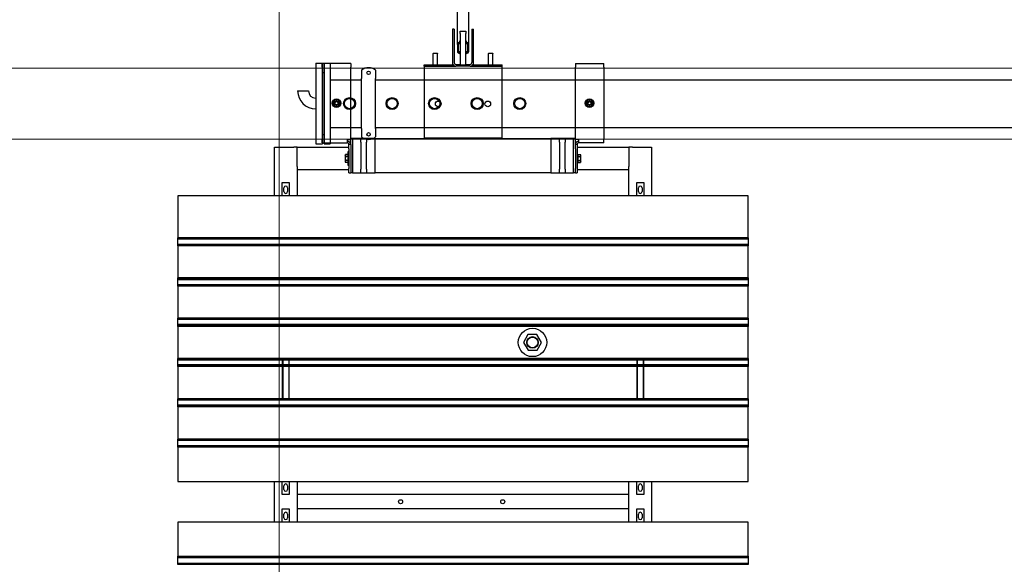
# Model space of a CAD drawing. Extents: x -89225 to 110569, y 13360 to 87647.
# Tile 276 of 478: x 29221 to 32692, y 75839 to 77759. Entities that reach past the tile are written whole.
import ezdxf

# ---------------------------------------------------------------- set-up
doc = ezdxf.new("R2010")
doc.units = 0
doc.layers.add('Beluchtingstank', color=253, linetype='Continuous')
doc.layers.add('Iv-Lines 035', color=4, linetype='Continuous')

# ---------------------------------------------------------------- blocks, each defined once
blk = doc.blocks.new('Leidingwerk beluchtingsinstallatie')
for p, q in [((1277585.9, -926627.9), (1277585.9, -926912.9)), ((1277585.9, -926627.9), (1277609.9, -926627.9)), ((1277609.9, -926627.9), (1277609.9, -926912.9)), ((1277614.9, -926627.9), (1277614.9, -926912.9)), ((1277614.9, -926627.9), (1277636.9, -926627.9)), ((1277636.9, -926627.9), (1277636.9, -926912.9)), ((1277746.9, -926652.6), (1277746.9, -926677)), ((1277796.9, -926652.6), (1277796.9, -926677)), ((1277609.9, -926661.4), (1277614.9, -926661.4)), ((1277636.9, -926686.2), (1277746.9, -926686.2)), ((1277746.9, -926677), (1277746.9, -926682)), ((1277746.9, -926858.7), (1277746.9, -926682)), ((1277796.9, -926677), (1277796.9, -926682)), ((1277796.9, -926858.7), (1277796.9, -926682)), ((1277796.9, -926686.2), (1281591.5, -926686.2)), ((1277521.9, -926725.4), (1277559.9, -926725.4)), ((1277636.9, -926854.5), (1277746.9, -926854.5)), ((1277746.9, -926858.7), (1277746.9, -926863.7)), ((1277746.9, -926863.7), (1277746.9, -926888.1)), ((1277796.9, -926854.5), (1281591.5, -926854.5)), ((1277796.9, -926858.7), (1277796.9, -926863.7)), ((1277796.9, -926863.7), (1277796.9, -926888.1)), ((1277609.9, -926879.4), (1277614.9, -926879.4)), ((1277585.9, -926912.9), (1277609.9, -926912.9)), ((1277614.9, -926912.9), (1277636.9, -926912.9))]:
    blk.add_line(p, q)
for centre, radius in [((1277771.9, -926661.9), 6), ((1277704.9, -926770.4), 21.2), ((1277704.9, -926770.4), 21.2), ((1277704.9, -926770.4), 18), ((1277854.9, -926770.4), 21.2), ((1277854.9, -926770.4), 21.2), ((1277854.9, -926770.4), 18), ((1278004.9, -926770.4), 21.2), ((1278004.9, -926770.4), 21.2), ((1278004.9, -926770.4), 18), ((1278154.9, -926770.4), 21.2), ((1278154.9, -926770.4), 21.2), ((1278154.9, -926770.4), 18), ((1278304.9, -926770.4), 21.2), ((1278304.9, -926770.4), 21.2), ((1278304.9, -926770.4), 18), ((1277771.9, -926878.9), 6)]:
    blk.add_circle(centre, radius)
for centre, radius, start, end in [((1277771.9, -926683.9), 40, 51.3178, 128.6822), ((1277585.9, -926725.4), 64, 180, 270), ((1277585.9, -926725.4), 26, 180, 270), ((1277771.9, -926856.9), 40, 231.3178, 308.6822)]:
    blk.add_arc(centre, radius, start, end)
blk = doc.blocks.new('Beluchtingselementen Bosman')
for p, q in [((1270274.4, -860390.6), (1270274.4, -860064.4)), ((1270314.4, -860390.6), (1270314.4, -860064.4)), ((1270256.9, -860336.8), (1270256.9, -860454.8)), ((1270262.9, -860336.8), (1270256.9, -860336.8)), ((1270262.9, -860336.8), (1270262.9, -860454.8)), ((1270284.4, -860343.4), (1270304.4, -860343.4)), ((1270284.4, -860352.3), (1270284.4, -860343.4)), ((1270284.4, -860352.3), (1270284.4, -860462)), ((1270304.4, -860343.4), (1270304.4, -860352.3)), ((1270304.4, -860462), (1270304.4, -860352.3)), ((1270325.9, -860336.8), (1270331.9, -860336.8)), ((1270325.9, -860336.8), (1270325.9, -860454.8)), ((1270331.9, -860454.8), (1270331.9, -860336.8)), ((1270283.4, -860382.7), (1270282.4, -860382.7)), ((1270282.4, -860386.7), (1270283.4, -860386.7)), ((1270283.4, -860382.7), (1270283.4, -860378.2)), ((1270283.4, -860378.2), (1270284.4, -860378.2)), ((1270284.4, -860382.2), (1270283.4, -860382.2)), ((1270283.4, -860386.7), (1270283.4, -860382.7)), ((1270304.4, -860378.2), (1270305.4, -860378.2)), ((1270305.4, -860382.2), (1270304.4, -860382.2)), ((1270305.4, -860378.2), (1270305.4, -860382.7)), ((1270305.4, -860382.7), (1270305.4, -860386.7)), ((1270306.4, -860382.7), (1270305.4, -860382.7)), ((1270305.4, -860386.7), (1270306.4, -860386.7)), ((1270189.4, -860421.8), (1270188.9, -860422.3)), ((1270204.9, -860422.3), (1270188.9, -860422.3)), ((1270188.9, -860462.8), (1270188.9, -860422.3)), ((1270189.4, -860421.8), (1270204.4, -860421.8)), ((1270204.4, -860421.8), (1270204.9, -860422.3)), ((1270204.9, -860462.8), (1270204.9, -860422.3)), ((1270274.4, -860390.6), (1270274.4, -860414.5)), ((1270278.4, -860414.5), (1270278.4, -860390.6)), ((1270283.4, -860418.5), (1270282.4, -860418.5)), ((1270282.4, -860422.5), (1270283.4, -860422.5)), ((1270283.4, -860418.5), (1270283.4, -860414.1)), ((1270283.4, -860414.1), (1270284.4, -860414.1)), ((1270284.4, -860418.1), (1270283.4, -860418.1)), ((1270283.4, -860422.5), (1270283.4, -860418.5)), ((1270304.4, -860414.1), (1270305.4, -860414.1)), ((1270305.4, -860418.1), (1270304.4, -860418.1)), ((1270305.4, -860414.1), (1270305.4, -860418.5)), ((1270306.4, -860418.5), (1270305.4, -860418.5)), ((1270305.4, -860418.5), (1270305.4, -860422.5)), ((1270305.4, -860422.5), (1270306.4, -860422.5)), ((1270310.4, -860390.6), (1270310.4, -860414.5)), ((1270314.4, -860414.5), (1270314.4, -860390.6)), ((1270384.4, -860421.8), (1270383.9, -860422.3)), ((1270399.9, -860422.3), (1270383.9, -860422.3)), ((1270383.9, -860462.8), (1270383.9, -860422.3)), ((1270384.4, -860421.8), (1270399.4, -860421.8)), ((1270399.4, -860421.8), (1270399.9, -860422.3)), ((1270399.9, -860462.8), (1270399.9, -860422.3)), ((1269798.4, -860470.3), (1269798.4, -860458.3)), ((1269898.4, -860458.3), (1269798.4, -860458.3)), ((1269898.4, -860458.3), (1269898.4, -860470.3)), ((1270690.4, -860458.3), (1270790.4, -860458.3)), ((1270690.4, -860458.3), (1270690.4, -860470.3)), ((1270790.4, -860470.3), (1270790.4, -860458.3)), ((1269798.4, -860470.3), (1269798.4, -860725.3)), ((1269898.4, -860725.3), (1269898.4, -860470.3)), ((1270156.9, -860462.8), (1270256.9, -860462.8)), ((1270156.9, -860466.8), (1270156.9, -860462.8)), ((1270156.9, -860466.8), (1270256.9, -860466.8)), ((1270156.9, -860466.8), (1270156.9, -860478.8)), ((1270156.9, -860478.8), (1270156.9, -860719.3)), ((1270256.9, -860466.8), (1270256.9, -860462.8)), ((1270256.9, -860466.8), (1270268.9, -860466.8)), ((1270268.9, -860460.8), (1270284.4, -860460.8)), ((1270319.9, -860466.8), (1270268.9, -860466.8)), ((1270284.4, -860462), (1270304.4, -860462)), ((1270304.4, -860460.8), (1270319.9, -860460.8)), ((1270319.9, -860466.8), (1270331.9, -860466.8)), ((1270331.9, -860462.8), (1270431.9, -860462.8)), ((1270331.9, -860466.8), (1270331.9, -860462.8)), ((1270331.9, -860466.8), (1270431.9, -860466.8)), ((1270431.9, -860466.8), (1270431.9, -860462.8)), ((1270431.9, -860478.8), (1270431.9, -860466.8)), ((1270431.9, -860719.3), (1270431.9, -860478.8)), ((1270690.4, -860725.3), (1270690.4, -860470.3)), ((1270790.4, -860470.3), (1270790.4, -860725.3)), ((1269798.4, -860737.3), (1269798.4, -860725.3)), ((1269798.4, -860737.3), (1269886.4, -860737.3)), ((1269886.4, -860725.3), (1269898.4, -860725.3)), ((1269886.4, -860725.3), (1269886.4, -860737.3)), ((1269904.4, -860722.8), (1269898.4, -860722.8)), ((1269898.4, -860743.3), (1269898.4, -860725.3)), ((1269934.4, -860722.8), (1269904.4, -860722.8)), ((1269904.4, -860722.8), (1269904.4, -860842.8)), ((1269934.4, -860728.2), (1269934.4, -860722.8)), ((1269954.4, -860722.8), (1269934.4, -860722.8)), ((1269934.4, -860735.2), (1269934.4, -860728.2)), ((1269934.4, -860735.2), (1269934.4, -860830.4)), ((1269984.4, -860722.8), (1269954.4, -860722.8)), ((1269954.4, -860722.8), (1269954.4, -860728.2)), ((1269954.4, -860728.2), (1269954.4, -860735.2)), ((1269954.4, -860830.4), (1269954.4, -860735.2)), ((1269984.4, -860722.8), (1270604.4, -860722.8)), ((1269984.4, -860842.8), (1269984.4, -860722.8)), ((1270156.9, -860719.3), (1270431.9, -860719.3)), ((1270634.4, -860722.8), (1270604.4, -860722.8)), ((1270604.4, -860722.8), (1270604.4, -860842.8)), ((1270654.4, -860722.8), (1270634.4, -860722.8)), ((1270634.4, -860728.2), (1270634.4, -860722.8)), ((1270634.4, -860735.2), (1270634.4, -860728.2)), ((1270634.4, -860735.2), (1270634.4, -860830.4)), ((1270684.4, -860722.8), (1270654.4, -860722.8)), ((1270654.4, -860722.8), (1270654.4, -860728.2)), ((1270654.4, -860728.2), (1270654.4, -860735.2)), ((1270654.4, -860830.4), (1270654.4, -860735.2)), ((1270684.4, -860842.8), (1270684.4, -860722.8)), ((1270690.4, -860722.8), (1270684.4, -860722.8)), ((1270690.4, -860743.3), (1270690.4, -860725.3)), ((1270702.4, -860725.3), (1270690.4, -860725.3)), ((1270702.4, -860737.3), (1270702.4, -860725.3)), ((1270790.4, -860737.3), (1270702.4, -860737.3)), ((1270790.4, -860737.3), (1270790.4, -860725.3)), ((1269629.4, -860924.5), (1269629.4, -860752.8)), ((1269629.4, -860752.8), (1269697.4, -860752.8)), ((1269709.4, -860752.8), (1269697.4, -860752.8)), ((1269709.4, -860752.8), (1269892.4, -860752.8)), ((1269709.4, -860820.8), (1269709.4, -860752.8)), ((1269889.4, -860817.8), (1269889.4, -860767.8)), ((1269892.4, -860767.8), (1269889.4, -860767.8)), ((1269892.4, -860758.3), (1269892.4, -860743.3)), ((1269898.4, -860743.3), (1269892.4, -860743.3)), ((1269892.4, -860758.3), (1269892.4, -860827.8)), ((1269898.4, -860743.3), (1269898.4, -860758.3)), ((1269898.4, -860758.3), (1269898.4, -860827.8)), ((1270696.4, -860743.3), (1270690.4, -860743.3)), ((1270690.4, -860758.3), (1270690.4, -860743.3)), ((1270690.4, -860758.3), (1270690.4, -860827.8)), ((1270696.4, -860743.3), (1270696.4, -860758.3)), ((1270696.4, -860752.8), (1270879.4, -860752.8)), ((1270696.4, -860758.3), (1270696.4, -860827.8)), ((1270891.4, -860752.8), (1270879.4, -860752.8)), ((1270879.4, -860752.8), (1270879.4, -860820.8)), ((1270891.4, -860752.8), (1270959.4, -860752.8)), ((1270959.4, -860752.8), (1270959.4, -860924.5)), ((1269879.4, -860780.8), (1269880.5, -860778.9)), ((1269879.4, -860780.8), (1269879.4, -860782.4)), ((1269879.4, -860782.4), (1269879.4, -860792.8)), ((1269879.4, -860792.8), (1269879.4, -860803.2)), ((1269879.4, -860803.2), (1269879.4, -860804.8)), ((1269879.4, -860804.8), (1269880.5, -860806.6)), ((1269888.6, -860778.9), (1269880.5, -860778.9)), ((1269888.6, -860785.9), (1269880.5, -860785.9)), ((1269888.6, -860799.7), (1269880.5, -860799.7)), ((1269888.6, -860806.6), (1269880.5, -860806.6)), ((1269888.6, -860778.9), (1269888.6, -860785.9)), ((1269888.6, -860781.8), (1269889.4, -860781.8)), ((1269888.6, -860785.9), (1269888.6, -860799.7)), ((1269888.6, -860799.7), (1269888.6, -860806.6)), ((1269888.6, -860803.8), (1269889.4, -860803.8)), ((1270699.4, -860785.3), (1270696.4, -860785.3)), ((1270699.4, -860800.3), (1270696.4, -860800.3)), ((1270699.4, -860781.8), (1270699.4, -860803.8)), ((1270700.2, -860781.8), (1270699.4, -860781.8)), ((1270700.2, -860803.8), (1270699.4, -860803.8)), ((1270700.2, -860785.9), (1270700.2, -860778.9)), ((1270700.2, -860778.9), (1270708.3, -860778.9)), ((1270700.2, -860799.7), (1270700.2, -860785.9)), ((1270700.2, -860785.9), (1270708.3, -860785.9)), ((1270700.2, -860799.7), (1270708.3, -860799.7)), ((1270700.2, -860806.6), (1270700.2, -860799.7)), ((1270700.2, -860806.6), (1270708.3, -860806.6)), ((1270709.4, -860780.8), (1270708.3, -860778.9)), ((1270709.4, -860804.8), (1270708.3, -860806.6)), ((1270709.4, -860782.4), (1270709.4, -860780.8)), ((1270709.4, -860792.8), (1270709.4, -860782.4)), ((1270709.4, -860803.2), (1270709.4, -860792.8)), ((1270709.4, -860804.8), (1270709.4, -860803.2)), ((1269709.4, -860820.8), (1269709.4, -860832.8)), ((1269709.4, -860832.8), (1269709.4, -860924.5)), ((1269892.4, -860832.8), (1269709.4, -860832.8)), ((1269892.4, -860817.8), (1269889.4, -860817.8)), ((1269892.4, -860842.8), (1269892.4, -860827.8)), ((1269898.4, -860827.8), (1269898.4, -860842.8)), ((1269934.4, -860837.4), (1269934.4, -860830.4)), ((1269934.4, -860842.8), (1269934.4, -860837.4)), ((1269954.4, -860830.4), (1269954.4, -860837.4)), ((1269954.4, -860837.4), (1269954.4, -860842.8)), ((1270634.4, -860837.4), (1270634.4, -860830.4)), ((1270634.4, -860842.8), (1270634.4, -860837.4)), ((1270654.4, -860830.4), (1270654.4, -860837.4)), ((1270654.4, -860837.4), (1270654.4, -860842.8)), ((1270690.4, -860842.8), (1270690.4, -860827.8)), ((1270696.4, -860827.8), (1270696.4, -860842.8)), ((1270879.4, -860832.8), (1270696.4, -860832.8)), ((1270879.4, -860832.8), (1270879.4, -860820.8)), ((1270879.4, -860924.5), (1270879.4, -860832.8)), ((1269892.4, -860842.8), (1269898.4, -860842.8)), ((1269904.4, -860842.8), (1269898.4, -860842.8)), ((1269904.4, -860842.8), (1269934.4, -860842.8)), ((1269934.4, -860842.8), (1269954.4, -860842.8)), ((1269954.4, -860842.8), (1269984.4, -860842.8)), ((1270604.4, -860842.8), (1269984.4, -860842.8)), ((1270604.4, -860842.8), (1270634.4, -860842.8)), ((1270634.4, -860842.8), (1270654.4, -860842.8)), ((1270654.4, -860842.8), (1270684.4, -860842.8)), ((1270690.4, -860842.8), (1270684.4, -860842.8)), ((1270690.4, -860842.8), (1270696.4, -860842.8)), ((1269656.9, -860924.5), (1269656.9, -860877.9)), ((1269656.9, -860877.9), (1269681.9, -860877.9)), ((1269662.9, -860909.5), (1269662.9, -860896.5)), ((1269675.9, -860896.5), (1269675.9, -860909.5)), ((1269681.9, -860877.9), (1269681.9, -860924.5)), ((1270906.9, -860924.5), (1270906.9, -860877.9)), ((1270906.9, -860877.9), (1270931.9, -860877.9)), ((1270912.9, -860909.5), (1270912.9, -860896.5)), ((1270925.9, -860896.5), (1270925.9, -860909.5)), ((1270931.9, -860877.9), (1270931.9, -860924.5)), ((1271299.4, -860924.5), (1269289.4, -860924.5)), ((1269289.4, -860924.5), (1269289.4, -861072)), ((1271299.4, -861072), (1271299.4, -860924.5)), ((1269289.4, -861072.7), (1269289.4, -861072)), ((1269289.4, -861075.5), (1269289.4, -861072.7)), ((1271299.4, -861072.7), (1269289.4, -861072.7)), ((1269289.4, -861075.5), (1269289.4, -861076.7)), ((1269289.4, -861078.3), (1269289.4, -861076.7)), ((1271299.4, -861076.7), (1269289.4, -861076.7)), ((1269289.4, -861094.3), (1269289.4, -861078.3)), ((1271299.4, -861072), (1271299.4, -861072.7)), ((1271299.4, -861072.7), (1271299.4, -861075.5)), ((1271299.4, -861076.7), (1271299.4, -861075.5)), ((1271299.4, -861076.7), (1271299.4, -861078.3)), ((1271299.4, -861078.3), (1271299.4, -861094.3)), ((1269289.4, -861095.8), (1269289.4, -861094.3)), ((1269289.4, -861095.8), (1269289.4, -861097.1)), ((1271299.4, -861095.8), (1269289.4, -861095.8)), ((1269289.4, -861099.9), (1269289.4, -861097.1)), ((1271299.4, -861097.1), (1269289.4, -861097.1)), ((1269289.4, -861100.6), (1269289.4, -861099.9)), ((1271299.4, -861099.9), (1269289.4, -861099.9)), ((1269289.4, -861100.6), (1269289.4, -861214)), ((1271299.4, -861100.6), (1269289.4, -861100.6)), ((1271299.4, -861094.3), (1271299.4, -861095.8)), ((1271299.4, -861097.1), (1271299.4, -861095.8)), ((1271299.4, -861097.1), (1271299.4, -861099.9)), ((1271299.4, -861099.9), (1271299.4, -861100.6)), ((1271299.4, -861214), (1271299.4, -861100.6)), ((1269289.4, -861214.7), (1269289.4, -861214)), ((1271299.4, -861214), (1269289.4, -861214)), ((1269289.4, -861217.5), (1269289.4, -861214.7)), ((1271299.4, -861214.7), (1269289.4, -861214.7)), ((1269289.4, -861217.5), (1269289.4, -861218.7)), ((1271299.4, -861217.5), (1269289.4, -861217.5)), ((1269289.4, -861220.3), (1269289.4, -861218.7)), ((1271299.4, -861218.7), (1269289.4, -861218.7)), ((1269289.4, -861236.3), (1269289.4, -861220.3)), ((1271299.4, -861220.3), (1269289.4, -861220.3)), ((1271299.4, -861214), (1271299.4, -861214.7)), ((1271299.4, -861214.7), (1271299.4, -861217.5)), ((1271299.4, -861218.7), (1271299.4, -861217.5)), ((1271299.4, -861218.7), (1271299.4, -861220.3)), ((1271299.4, -861220.3), (1271299.4, -861236.3)), ((1269289.4, -861237.8), (1269289.4, -861236.3)), ((1269289.4, -861237.8), (1269289.4, -861239.1)), ((1271299.4, -861237.8), (1269289.4, -861237.8)), ((1269289.4, -861241.9), (1269289.4, -861239.1)), ((1269289.4, -861242.6), (1269289.4, -861241.9)), ((1271299.4, -861241.9), (1269289.4, -861241.9)), ((1269289.4, -861242.6), (1269289.4, -861356)), ((1271299.4, -861242.6), (1269289.4, -861242.6)), ((1271299.4, -861236.3), (1271299.4, -861237.8)), ((1271299.4, -861239.1), (1271299.4, -861237.8)), ((1271299.4, -861239.1), (1271299.4, -861241.9)), ((1271299.4, -861241.9), (1271299.4, -861242.6)), ((1271299.4, -861356), (1271299.4, -861242.6)), ((1269289.4, -861356.7), (1269289.4, -861356)), ((1271299.4, -861356), (1269289.4, -861356)), ((1269289.4, -861359.5), (1269289.4, -861356.7)), ((1271299.4, -861356.7), (1269289.4, -861356.7)), ((1269289.4, -861359.5), (1269289.4, -861360.7)), ((1269289.4, -861362.3), (1269289.4, -861360.7)), ((1271299.4, -861360.7), (1269289.4, -861360.7)), ((1271299.4, -861356), (1271299.4, -861356.7)), ((1271299.4, -861356.7), (1271299.4, -861359.5)), ((1271299.4, -861360.7), (1271299.4, -861359.5)), ((1271299.4, -861360.7), (1271299.4, -861362.3)), ((1269289.4, -861378.3), (1269289.4, -861362.3)), ((1269289.4, -861379.8), (1269289.4, -861378.3)), ((1271299.4, -861378.3), (1269289.4, -861378.3)), ((1269289.4, -861379.8), (1269289.4, -861381.1)), ((1271299.4, -861379.8), (1269289.4, -861379.8)), ((1269289.4, -861383.9), (1269289.4, -861381.1)), ((1269289.4, -861384.6), (1269289.4, -861383.9)), ((1271299.4, -861383.9), (1269289.4, -861383.9)), ((1269289.4, -861384.6), (1269289.4, -861498)), ((1271299.4, -861384.6), (1269289.4, -861384.6)), ((1271299.4, -861362.3), (1271299.4, -861378.3)), ((1271299.4, -861378.3), (1271299.4, -861379.8)), ((1271299.4, -861381.1), (1271299.4, -861379.8)), ((1271299.4, -861381.1), (1271299.4, -861383.9)), ((1271299.4, -861383.9), (1271299.4, -861384.6)), ((1271299.4, -861498), (1271299.4, -861384.6)), ((1270523.4, -861413.8), (1270507.6, -861441.4)), ((1270555.2, -861413.7), (1270523.4, -861413.8)), ((1270571.2, -861441.2), (1270555.2, -861413.7)), ((1270507.6, -861441.4), (1270523.6, -861468.9)), ((1270555.4, -861468.8), (1270571.2, -861441.2)), ((1269289.4, -861498.7), (1269289.4, -861498)), ((1271299.4, -861498), (1269289.4, -861498)), ((1269289.4, -861501.5), (1269289.4, -861498.7)), ((1271299.4, -861498.7), (1269289.4, -861498.7)), ((1270523.6, -861468.9), (1270555.4, -861468.8)), ((1271299.4, -861498), (1271299.4, -861498.7)), ((1271299.4, -861498.7), (1271299.4, -861501.5)), ((1269289.4, -861501.5), (1269289.4, -861502.7)), ((1269289.4, -861504.3), (1269289.4, -861502.7)), ((1271299.4, -861502.7), (1269289.4, -861502.7)), ((1269289.4, -861520.3), (1269289.4, -861504.3)), ((1271299.4, -861504.3), (1269289.4, -861504.3)), ((1269289.4, -861521.8), (1269289.4, -861520.3)), ((1271299.4, -861520.3), (1269289.4, -861520.3)), ((1269289.4, -861521.8), (1269289.4, -861523.1)), ((1271299.4, -861521.8), (1269289.4, -861521.8)), ((1269289.4, -861525.9), (1269289.4, -861523.1)), ((1269289.4, -861526.6), (1269289.4, -861525.9)), ((1271299.4, -861525.9), (1269289.4, -861525.9)), ((1269289.4, -861526.6), (1269289.4, -861640)), ((1271299.4, -861526.6), (1269289.4, -861526.6)), ((1269656.9, -861504.3), (1269656.9, -861520.3)), ((1269656.9, -861526.6), (1269656.9, -861640)), ((1269658.9, -861504.3), (1269658.9, -861520.3)), ((1269658.9, -861526.6), (1269658.9, -861640)), ((1269679.9, -861504.3), (1269679.9, -861520.3)), ((1269679.9, -861526.6), (1269679.9, -861640)), ((1269681.9, -861520.3), (1269681.9, -861504.3)), ((1269681.9, -861640), (1269681.9, -861526.6)), ((1270906.9, -861504.3), (1270906.9, -861520.3)), ((1270906.9, -861526.6), (1270906.9, -861640)), ((1270908.9, -861504.3), (1270908.9, -861520.3)), ((1270908.9, -861526.6), (1270908.9, -861640)), ((1270929.9, -861504.3), (1270929.9, -861520.3)), ((1270929.9, -861526.6), (1270929.9, -861640)), ((1270931.9, -861520.3), (1270931.9, -861504.3)), ((1270931.9, -861640), (1270931.9, -861526.6)), ((1271299.4, -861502.7), (1271299.4, -861501.5)), ((1271299.4, -861502.7), (1271299.4, -861504.3)), ((1271299.4, -861504.3), (1271299.4, -861520.3)), ((1271299.4, -861520.3), (1271299.4, -861521.8)), ((1271299.4, -861523.1), (1271299.4, -861521.8)), ((1271299.4, -861523.1), (1271299.4, -861525.9)), ((1271299.4, -861525.9), (1271299.4, -861526.6)), ((1271299.4, -861640), (1271299.4, -861526.6)), ((1269289.4, -861640.7), (1269289.4, -861640)), ((1271299.4, -861640), (1269289.4, -861640)), ((1269289.4, -861643.5), (1269289.4, -861640.7)), ((1271299.4, -861640.7), (1269289.4, -861640.7)), ((1269289.4, -861643.5), (1269289.4, -861644.7)), ((1271299.4, -861643.5), (1269289.4, -861643.5)), ((1269289.4, -861646.3), (1269289.4, -861644.7)), ((1271299.4, -861644.7), (1269289.4, -861644.7)), ((1269289.4, -861662.3), (1269289.4, -861646.3)), ((1269289.4, -861663.8), (1269289.4, -861662.3)), ((1271299.4, -861662.3), (1269289.4, -861662.3)), ((1269289.4, -861663.8), (1269289.4, -861665.1)), ((1271299.4, -861663.8), (1269289.4, -861663.8)), ((1269289.4, -861667.9), (1269289.4, -861665.1)), ((1269289.4, -861668.6), (1269289.4, -861667.9)), ((1271299.4, -861667.9), (1269289.4, -861667.9)), ((1269289.4, -861668.6), (1269289.4, -861782)), ((1271299.4, -861668.6), (1269289.4, -861668.6)), ((1271299.4, -861640), (1271299.4, -861640.7)), ((1271299.4, -861640.7), (1271299.4, -861643.5)), ((1271299.4, -861644.7), (1271299.4, -861643.5)), ((1271299.4, -861644.7), (1271299.4, -861646.3)), ((1271299.4, -861646.3), (1271299.4, -861662.3)), ((1271299.4, -861662.3), (1271299.4, -861663.8)), ((1271299.4, -861665.1), (1271299.4, -861663.8)), ((1271299.4, -861665.1), (1271299.4, -861667.9)), ((1271299.4, -861667.9), (1271299.4, -861668.6)), ((1271299.4, -861782), (1271299.4, -861668.6)), ((1269289.4, -861782.7), (1269289.4, -861782)), ((1271299.4, -861782), (1269289.4, -861782)), ((1269289.4, -861785.5), (1269289.4, -861782.7)), ((1271299.4, -861782.7), (1269289.4, -861782.7)), ((1269289.4, -861785.5), (1269289.4, -861786.7)), ((1269289.4, -861788.3), (1269289.4, -861786.7)), ((1271299.4, -861786.7), (1269289.4, -861786.7)), ((1269289.4, -861804.3), (1269289.4, -861788.3)), ((1269289.4, -861805.8), (1269289.4, -861804.3)), ((1269289.4, -861805.8), (1269289.4, -861807.1)), ((1271299.4, -861805.8), (1269289.4, -861805.8)), ((1269289.4, -861809.9), (1269289.4, -861807.1)), ((1269289.4, -861810.6), (1269289.4, -861809.9)), ((1271299.4, -861809.9), (1269289.4, -861809.9)), ((1269289.4, -861810.6), (1269289.4, -861931.3)), ((1271299.4, -861810.6), (1269289.4, -861810.6)), ((1271299.4, -861782), (1271299.4, -861782.7)), ((1271299.4, -861782.7), (1271299.4, -861785.5)), ((1271299.4, -861786.7), (1271299.4, -861785.5)), ((1271299.4, -861786.7), (1271299.4, -861788.3)), ((1271299.4, -861788.3), (1271299.4, -861804.3)), ((1271299.4, -861804.3), (1271299.4, -861805.8)), ((1271299.4, -861807.1), (1271299.4, -861805.8)), ((1271299.4, -861807.1), (1271299.4, -861809.9)), ((1271299.4, -861809.9), (1271299.4, -861810.6)), ((1271299.4, -861931.3), (1271299.4, -861810.6)), ((1269289.4, -861931.3), (1271299.4, -861931.3)), ((1269629.4, -862074.5), (1269629.4, -861931.3)), ((1269656.9, -861977.9), (1269656.9, -861931.3)), ((1269662.9, -861959.3), (1269662.9, -861946.3)), ((1269675.9, -861946.3), (1269675.9, -861959.3)), ((1269681.9, -861931.3), (1269681.9, -861977.9)), ((1269709.4, -861931.3), (1269709.4, -862074.5)), ((1270879.4, -862074.5), (1270879.4, -861931.3)), ((1270906.9, -861977.9), (1270906.9, -861931.3)), ((1270912.9, -861959.3), (1270912.9, -861946.3)), ((1270925.9, -861946.3), (1270925.9, -861959.3)), ((1270931.9, -861931.3), (1270931.9, -861977.9)), ((1270959.4, -861931.3), (1270959.4, -862074.5)), ((1269681.9, -861977.9), (1269656.9, -861977.9)), ((1270879.4, -861977.8), (1269709.4, -861977.8)), ((1269709.4, -861977.8), (1269709.4, -862021.8)), ((1270879.4, -862021.8), (1270879.4, -861977.8)), ((1270931.9, -861977.9), (1270906.9, -861977.9)), ((1269656.9, -862074.5), (1269656.9, -862027.9)), ((1269656.9, -862027.9), (1269681.9, -862027.9)), ((1269662.9, -862059.5), (1269662.9, -862046.5)), ((1269675.9, -862046.5), (1269675.9, -862059.5)), ((1269681.9, -862027.9), (1269681.9, -862074.5)), ((1270879.4, -862027.8), (1269709.4, -862027.8)), ((1270906.9, -862074.5), (1270906.9, -862027.9)), ((1270906.9, -862027.9), (1270931.9, -862027.9)), ((1270912.9, -862059.5), (1270912.9, -862046.5)), ((1270925.9, -862046.5), (1270925.9, -862059.5)), ((1270931.9, -862027.9), (1270931.9, -862074.5)), ((1271299.4, -862074.5), (1269289.4, -862074.5)), ((1269289.4, -862074.5), (1269289.4, -862195.2)), ((1271299.4, -862195.2), (1271299.4, -862074.5)), ((1269289.4, -862195.9), (1269289.4, -862195.2)), ((1269289.4, -862195.2), (1271299.4, -862195.2)), ((1271299.4, -862195.2), (1271299.4, -862195.9)), ((1269289.4, -862198.7), (1269289.4, -862195.9)), ((1269289.4, -862195.9), (1271299.4, -862195.9)), ((1269289.4, -862198.7), (1269289.4, -862199.9)), ((1269289.4, -862201.5), (1269289.4, -862199.9)), ((1269289.4, -862199.9), (1271299.4, -862199.9)), ((1269289.4, -862217.5), (1269289.4, -862201.5)), ((1269289.4, -862219), (1269289.4, -862217.5)), ((1269289.4, -862219), (1269289.4, -862220.3)), ((1269289.4, -862219), (1271299.4, -862219)), ((1269289.4, -862223.1), (1269289.4, -862220.3)), ((1269289.4, -862223.8), (1269289.4, -862223.1)), ((1269289.4, -862223.1), (1271299.4, -862223.1)), ((1271299.4, -862195.9), (1271299.4, -862198.7)), ((1271299.4, -862199.9), (1271299.4, -862198.7)), ((1271299.4, -862199.9), (1271299.4, -862201.5)), ((1271299.4, -862201.5), (1271299.4, -862217.5)), ((1271299.4, -862217.5), (1271299.4, -862219)), ((1271299.4, -862220.3), (1271299.4, -862219)), ((1271299.4, -862220.3), (1271299.4, -862223.1)), ((1271299.4, -862223.1), (1271299.4, -862223.8))]:
    blk.add_line(p, q)
for centre, radius in [((1269848.4, -860597.8), 15), ((1269848.4, -860597.8), 8), ((1269848.4, -860597.8), 5.9), ((1270206.9, -860600.3), 10), ((1270381.9, -860600.3), 10), ((1270740.4, -860597.8), 15), ((1270740.4, -860597.8), 8), ((1270740.4, -860597.8), 5.9), ((1270539.4, -861441.3), 50), ((1270539.4, -861441.3), 20.5), ((1270539.4, -861441.3), 19), ((1270074.4, -862002.8), 7), ((1270434.4, -862002.8), 7)]:
    blk.add_circle(centre, radius)
for centre, radius, start, end in [((1270268.9, -860454.8), 12, 180, 270), ((1270268.9, -860454.8), 6, 180, 270), ((1270319.9, -860454.8), 6, 270, 0), ((1270319.9, -860454.8), 12, 270, 0), ((1269848.4, -860597.8), 13.4, 176.2081, 183.7919), ((1269848.4, -860597.8), 12, 150, 210), ((1269848.4, -860597.8), 12, 90, 150), ((1269848.4, -860597.8), 13.4, 116.2081, 123.7919), ((1269848.4, -860597.8), 6.9, 150.4082, 209.5918), ((1269848.4, -860597.8), 6.9, 149.5918, 150.4082), ((1269848.4, -860597.8), 6.9, 90.4082, 149.5918), ((1269848.4, -860597.8), 12, 30, 90), ((1269848.4, -860597.8), 6.9, 89.5918, 90.4082), ((1269848.4, -860597.8), 6.9, 30.4082, 89.5918), ((1269848.4, -860597.8), 13.4, 56.2081, 63.7919), ((1269848.4, -860597.8), 6.9, 29.5918, 30.4082), ((1269848.4, -860597.8), 6.9, 330.4082, 29.5918), ((1269848.4, -860597.8), 12, 330, 30), ((1269848.4, -860597.8), 13.4, 356.2081, 3.7919), ((1270740.4, -860597.8), 13.4, 176.2081, 183.7919), ((1270740.4, -860597.8), 12, 150, 210), ((1270740.4, -860597.8), 12, 90, 150), ((1270740.4, -860597.8), 13.4, 116.2081, 123.7919), ((1270740.4, -860597.8), 6.9, 150.4082, 209.5918), ((1270740.4, -860597.8), 6.9, 149.5918, 150.4082), ((1270740.4, -860597.8), 6.9, 90.4082, 149.5918), ((1270740.4, -860597.8), 12, 30, 90), ((1270740.4, -860597.8), 6.9, 89.5918, 90.4082), ((1270740.4, -860597.8), 6.9, 30.4082, 89.5918), ((1270740.4, -860597.8), 13.4, 56.2081, 63.7919), ((1270740.4, -860597.8), 6.9, 29.5918, 30.4082), ((1270740.4, -860597.8), 6.9, 330.4082, 29.5918), ((1270740.4, -860597.8), 12, 330, 30), ((1270740.4, -860597.8), 13.4, 356.2081, 3.7919), ((1269848.4, -860597.8), 12, 210, 270), ((1269848.4, -860597.8), 13.4, 236.2081, 243.7919), ((1269848.4, -860597.8), 6.9, 209.5918, 210.4082), ((1269848.4, -860597.8), 6.9, 210.4082, 269.5918), ((1269848.4, -860597.8), 12, 270, 330), ((1269848.4, -860597.8), 6.9, 269.5918, 270.4082), ((1269848.4, -860597.8), 6.9, 270.4082, 329.5918), ((1269848.4, -860597.8), 13.4, 296.2081, 303.7919), ((1269848.4, -860597.8), 6.9, 329.5918, 330.4082), ((1270740.4, -860597.8), 12, 210, 270), ((1270740.4, -860597.8), 13.4, 236.2081, 243.7919), ((1270740.4, -860597.8), 6.9, 209.5918, 210.4082), ((1270740.4, -860597.8), 6.9, 210.4082, 269.5918), ((1270740.4, -860597.8), 12, 270, 330), ((1270740.4, -860597.8), 6.9, 269.5918, 270.4082), ((1270740.4, -860597.8), 6.9, 270.4082, 329.5918), ((1270740.4, -860597.8), 13.4, 296.2081, 303.7919), ((1270740.4, -860597.8), 6.9, 329.5918, 330.4082), ((1269886.4, -860743.3), 12, 0, 90), ((1269886.4, -860743.3), 6, 0, 90), ((1270702.4, -860743.3), 12, 90, 180), ((1270702.4, -860743.3), 6, 90, 180), ((1269669.4, -860896.5), 6.5, 0, 180), ((1269669.4, -860909.5), 6.5, 180, 0), ((1270919.4, -860896.5), 6.5, 360, 180), ((1270919.4, -860909.5), 6.5, 180, 360), ((1269669.4, -861946.3), 6.5, 360, 180), ((1270919.4, -861946.3), 6.5, 0, 180), ((1269669.4, -861959.3), 6.5, 180, 360), ((1270919.4, -861959.3), 6.5, 180, 0), ((1269669.4, -862046.5), 6.5, 0, 180), ((1270919.4, -862046.5), 6.5, 360, 180), ((1269669.4, -862059.5), 6.5, 180, 0), ((1270919.4, -862059.5), 6.5, 180, 360)]:
    blk.add_arc(centre, radius, start, end)
for centre, major_axis, start_param, end_param in [((1270282.4, -860390.6), (-8, 0), 4.712389, 6.283185), ((1270282.4, -860390.6), (-4, 0), 4.712389, 6.283185), ((1270306.4, -860390.6), (8, 0), 0, 1.570796), ((1270306.4, -860390.6), (4, 0), 0, 1.570796), ((1270282.4, -860414.5), (-8, 0), 0, 1.570796), ((1270282.4, -860414.5), (-4, 0), 0, 1.570796), ((1270306.4, -860414.5), (4, 0), 4.712389, 6.283185), ((1270306.4, -860414.5), (8, 0), 4.712389, 6.283185)]:
    blk.add_ellipse(centre, major_axis=major_axis, ratio=0.996041, start_param=start_param, end_param=end_param)
for points, weights in [([(1269838, -860591.8), (1269836.6, -860594.2), (1269835.1, -860596.9)], [1, 1.02824688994, 1]), ([(1269841, -860586.7), (1269839.4, -860589.4), (1269838, -860591.8)], [1, 1.02824688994, 1]), ([(1269842.4, -860594.4), (1269842.4, -860597.8), (1269842.4, -860601.2)], [1, 1.15, 1]), ([(1269848.4, -860585.8), (1269845.6, -860585.8), (1269842.5, -860585.8)], [1, 1.02824688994, 1]), ([(1269848.4, -860590.9), (1269845.4, -860592.6), (1269842.5, -860594.3)], [1, 1.15, 1]), ([(1269854.3, -860585.8), (1269851.2, -860585.8), (1269848.4, -860585.8)], [1, 1.02824688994, 1]), ([(1269854.4, -860594.3), (1269851.4, -860592.6), (1269848.5, -860590.9)], [1, 1.15, 1]), ([(1269854.4, -860601.2), (1269854.4, -860597.8), (1269854.4, -860594.4)], [1, 1.15, 1]), ([(1269858.8, -860591.8), (1269857.4, -860589.4), (1269855.9, -860586.7)], [1, 1.02824688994, 1]), ([(1269861.8, -860596.9), (1269860.2, -860594.2), (1269858.8, -860591.8)], [1, 1.02824688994, 1]), ([(1270730, -860591.8), (1270728.6, -860594.2), (1270727.1, -860596.9)], [1, 1.02824688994, 1]), ([(1270733, -860586.7), (1270731.4, -860589.4), (1270730, -860591.8)], [1, 1.02824688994, 1]), ([(1270734.4, -860594.4), (1270734.4, -860597.8), (1270734.4, -860601.2)], [1, 1.15, 1]), ([(1270740.4, -860585.8), (1270737.6, -860585.8), (1270734.5, -860585.8)], [1, 1.02824688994, 1]), ([(1270740.4, -860590.9), (1270737.4, -860592.6), (1270734.5, -860594.3)], [1, 1.15, 1]), ([(1270746.3, -860585.8), (1270743.2, -860585.8), (1270740.4, -860585.8)], [1, 1.02824688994, 1]), ([(1270746.4, -860594.3), (1270743.4, -860592.6), (1270740.5, -860590.9)], [1, 1.15, 1]), ([(1270746.4, -860601.2), (1270746.4, -860597.8), (1270746.4, -860594.4)], [1, 1.15, 1]), ([(1270750.8, -860591.8), (1270749.4, -860589.4), (1270747.9, -860586.7)], [1, 1.02824688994, 1]), ([(1270753.8, -860596.9), (1270752.2, -860594.2), (1270750.8, -860591.8)], [1, 1.02824688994, 1]), ([(1269835.1, -860598.7), (1269836.6, -860601.4), (1269838, -860603.8)], [1, 1.02824688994, 1]), ([(1269838, -860603.8), (1269839.4, -860606.2), (1269841, -860608.9)], [1, 1.02824688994, 1]), ([(1269842.5, -860601.3), (1269845.4, -860603), (1269848.4, -860604.7)], [1, 1.15, 1]), ([(1269842.5, -860609.8), (1269845.6, -860609.8), (1269848.4, -860609.8)], [1, 1.02824688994, 1]), ([(1269848.4, -860609.8), (1269851.2, -860609.8), (1269854.3, -860609.8)], [1, 1.02824688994, 1]), ([(1269848.5, -860604.7), (1269851.4, -860603), (1269854.4, -860601.3)], [1, 1.15, 1]), ([(1269855.9, -860608.9), (1269857.4, -860606.2), (1269858.8, -860603.8)], [1, 1.02824688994, 1]), ([(1269858.8, -860603.8), (1269860.2, -860601.4), (1269861.8, -860598.7)], [1, 1.02824688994, 1]), ([(1270727.1, -860598.7), (1270728.6, -860601.4), (1270730, -860603.8)], [1, 1.02824688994, 1]), ([(1270730, -860603.8), (1270731.4, -860606.2), (1270733, -860608.9)], [1, 1.02824688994, 1]), ([(1270734.5, -860601.3), (1270737.4, -860603), (1270740.4, -860604.7)], [1, 1.15, 1]), ([(1270734.5, -860609.8), (1270737.6, -860609.8), (1270740.4, -860609.8)], [1, 1.02824688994, 1]), ([(1270740.4, -860609.8), (1270743.2, -860609.8), (1270746.3, -860609.8)], [1, 1.02824688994, 1]), ([(1270740.5, -860604.7), (1270743.4, -860603), (1270746.4, -860601.3)], [1, 1.15, 1]), ([(1270747.9, -860608.9), (1270749.4, -860606.2), (1270750.8, -860603.8)], [1, 1.02824688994, 1]), ([(1270750.8, -860603.8), (1270752.2, -860601.4), (1270753.8, -860598.7)], [1, 1.02824688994, 1]), ([(1269880.5, -860778.9), (1269879.4, -860780.8), (1269879.4, -860782.4)], [1, 1.0379548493, 1]), ([(1269879.4, -860782.4), (1269879.4, -860784), (1269880.5, -860785.9)], [1, 1.0379548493, 1]), ([(1269880.5, -860785.9), (1269879.4, -860789.6), (1269879.4, -860792.8)], [1, 1.0379548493, 1]), ([(1269879.4, -860792.8), (1269879.4, -860796), (1269880.5, -860799.7)], [1, 1.0379548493, 1]), ([(1269880.5, -860799.7), (1269879.4, -860801.6), (1269879.4, -860803.2)], [1, 1.0379548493, 1]), ([(1269879.4, -860803.2), (1269879.4, -860804.8), (1269880.5, -860806.6)], [1, 1.0379548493, 1]), ([(1270709.4, -860782.4), (1270709.4, -860780.8), (1270708.3, -860778.9)], [1, 1.0379548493, 1]), ([(1270708.3, -860785.9), (1270709.4, -860784), (1270709.4, -860782.4)], [1, 1.0379548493, 1]), ([(1270709.4, -860792.8), (1270709.4, -860789.6), (1270708.3, -860785.9)], [1, 1.0379548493, 1]), ([(1270708.3, -860799.7), (1270709.4, -860796), (1270709.4, -860792.8)], [1, 1.0379548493, 1]), ([(1270709.4, -860803.2), (1270709.4, -860801.6), (1270708.3, -860799.7)], [1, 1.0379548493, 1]), ([(1270708.3, -860806.6), (1270709.4, -860804.8), (1270709.4, -860803.2)], [1, 1.0379548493, 1])]:
    blk.add_rational_spline(points, weights, degree=2)

msp = doc.modelspace()

# ---------------------------------------------------------------- linework, layer by layer
at = {"layer": 'Beluchtingstank', "lineweight": 9, "ltscale": 0.01}
for p, q in [((30135.9, 57488.1), (30135.9, 85395.2)), ((28625.9, 77587.7), (30135.9, 77587.7)), ((28625.9, 77338.1), (30135.9, 77338.1)), ((30135.9, 77338.1), (49875.9, 77338.1))]:
    msp.add_line(p, q, dxfattribs=at)
msp.add_lwpolyline([(30135.9, 64138.1), (49875.9, 64138.1), (53025.9, 64138.1, 1), (53025.9, 77587.7), (49875.9, 77587.7), (30135.9, 77587.7)], format="xyb", dxfattribs=at)
msp.add_lwpolyline([(30135.9, 64138.1), (49875.9, 64138.1), (53025.9, 64138.1, 1), (53025.9, 77587.7), (49875.9, 77587.7), (30135.9, 77587.7)], format="xyb", dxfattribs=at)

# ---------------------------------------------------------------- block references
at = {"layer": 'Iv-Lines 035'}
for name, p in [('Leidingwerk beluchtingsinstallatie', (-1247321.4, 1004233.5)), ('Beluchtingselementen Bosman', (-1239510.9, 938062.2))]:
    msp.add_blockref(name, p, dxfattribs=at)

doc.saveas('drawing.dxf')
